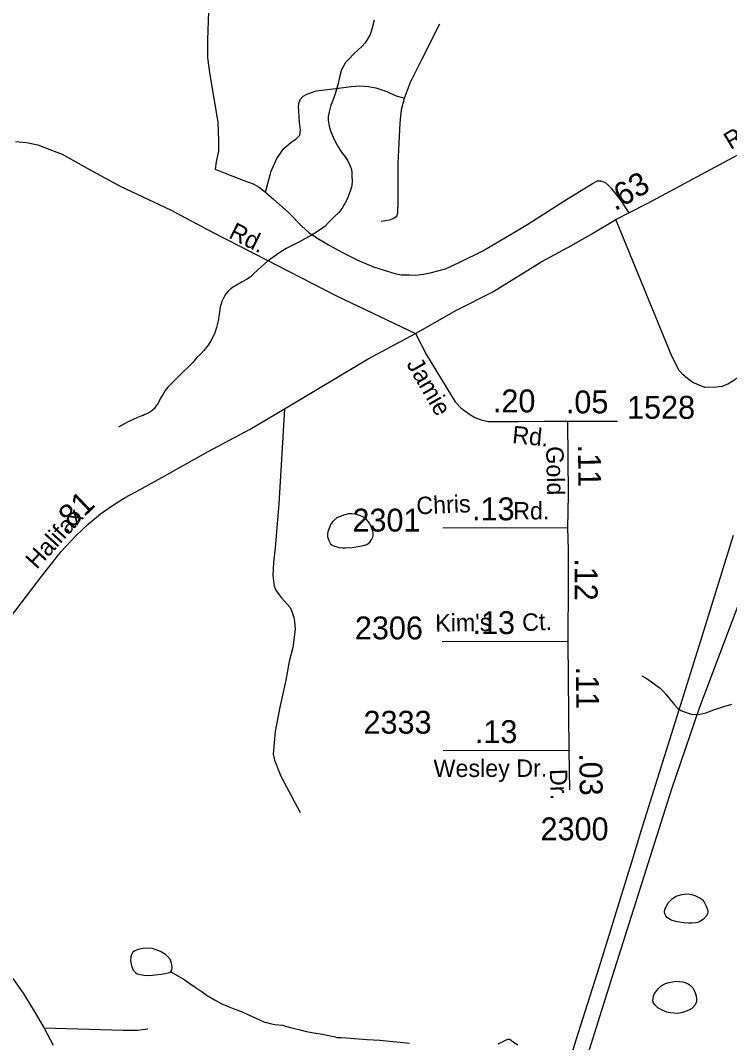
# Model space of a CAD drawing. Extents: x 2220236 to 2384410, y 720751 to 894131.
# Drawn here: x 2342231 to 2346104, y 837965 to 843547 of the extents above; entities that cross this region are included whole.
import ezdxf

# ---------------------------------------------------------------- set-up
doc = ezdxf.new("R2010")
doc.units = 0
for name, color, linetype in [('Exist Hydrographic Misc Water Feature', 7, 'Continuous'), ('Exist Hydrographic Pond Under 1500 Sq Ft', 7, 'Continuous'), ('Exist Road Non-System Type 51', 7, 'Continuous'), ('Exist Road Primary Interstate Divided Center Attributed', 7, 'Continuous'), ('Exist Road Secondary Mileage Hundredths English Label', 7, 'Continuous'), ('Exist Road Secondary Type 51 Attributed', 7, 'Continuous'), ('Exist Road Secondary Type 51 Label', 7, 'Continuous'), ('Exist Road Secondary Type 51 Number Label', 7, 'Continuous')]:
    doc.layers.add(name, color=color, linetype=linetype)

msp = doc.modelspace()

# ---------------------------------------------------------------- linework, layer by layer
at = {"layer": 'Exist Hydrographic Misc Water Feature'}
for points in [[(2344162.9, 843548.4), (2344149.6, 843498.6), (2344139.9, 843470.3), (2344128.3, 843448.5), (2344112.6, 843424.2), (2344097.5, 843406.2), (2344073.2, 843383.9), (2344053.2, 843366), (2344023.6, 843335.3), (2344006, 843317.2), (2343996.1, 843301.3), (2343984.3, 843278.5), (2343974.8, 843244.7), (2343965.4, 843202.3), (2343955.8, 843164.1), (2343947.9, 843140.2), (2343936.3, 843110.1), (2343926.6, 843084.1), (2343917.2, 843047.7), (2343911.4, 843022.1), (2343911.6, 843001.5), (2343916.2, 842969.8), (2343924.4, 842943.9), (2343938.6, 842910), (2343951.2, 842882.6), (2343965.4, 842857), (2343977.7, 842838.4), (2343989.9, 842820.9), (2344004.1, 842802.7), (2344018.4, 842781), (2344028.5, 842759.4), (2344036.9, 842739.1), (2344040.9, 842719.6), (2344041.3, 842695), (2344041.6, 842671.3), (2344039.8, 842643.4), (2344034.2, 842619.2), (2344026.5, 842599.2), (2344014.9, 842570.8), (2344003, 842546.7), (2343987.6, 842522.1), (2343967.7, 842496.7), (2343942.1, 842472), (2343916.2, 842446.3), (2343892.6, 842421.4), (2343864.9, 842401.5), (2343839, 842384.7), (2343821, 842375.1), (2343751.7, 842336.2)], [(2343751.7, 842336.2), (2343681.9, 842301.2), (2343642.2, 842276.6), (2343608.7, 842252.2), (2343578.8, 842229.7), (2343547.1, 842203.8), (2343523.3, 842181.4), (2343503.8, 842162.6), (2343488, 842146.5), (2343468.2, 842134.2), (2343442.2, 842120), (2343410.4, 842101.3), (2343382.5, 842085.4), (2343364.9, 842067.6), (2343353, 842053), (2343341, 842033.8), (2343331.4, 842011.1), (2343321.8, 841980.5), (2343316.2, 841942.6), (2343310.7, 841906.9), (2343301.1, 841870.4), (2343291.5, 841840.5), (2343281.9, 841816.4), (2343270, 841796.3), (2343256.4, 841774.4), (2343232.7, 841743.9), (2343215.1, 841725.7), (2343193, 841703.5), (2343171.4, 841679), (2343151.9, 841658.5), (2343119.9, 841628.3), (2343084.6, 841594), (2343053, 841563.2), (2343035.1, 841543.8), (2343021.4, 841525.1), (2343005.7, 841500.5), (2342995.8, 841484.7), (2342982.2, 841456.9), (2342966.4, 841434.3), (2342960.5, 841426.5), (2342948.8, 841414.5), (2342936.6, 841407.5), (2342924.8, 841399.8), (2342910.9, 841394.3), (2342900.9, 841389.6), (2342883.1, 841383.3), (2342849.3, 841368.8), (2342823.2, 841356.9), (2342795.5, 841342.6), (2342765.7, 841326)], [(2345624.2, 839968.2), (2345644.4, 839957.5), (2345670.7, 839940.5), (2345698.8, 839918.7), (2345725.2, 839899.4), (2345739.5, 839885.9), (2345755.4, 839867.8), (2345777.8, 839839.9), (2345804.1, 839808.1), (2345820.2, 839790.7), (2345838.5, 839778.4), (2345872.5, 839765), (2345894.8, 839757.7), (2345918.1, 839756.3), (2345940.7, 839757.9), (2345974.5, 839765.9), (2346018.5, 839782.4), (2346072.3, 839799.4), (2346116.1, 839812)], [(2343052.8, 838350.9), (2343124.1, 838308.5), (2343150.1, 838290.8), (2343184.6, 838266.7), (2343222.7, 838241.3), (2343251.1, 838221.8), (2343293.4, 838196.6), (2343330, 838176.8), (2343365.8, 838160.8), (2343401.8, 838147.5), (2343438.1, 838134.2), (2343476.3, 838116.1), (2343512.4, 838100.5), (2343540.8, 838086.9), (2343563.9, 838077), (2343574.8, 838073.5), (2343594.7, 838068.4), (2343620.9, 838063.9), (2343661.1, 838059), (2343677.7, 838054.8), (2343713.2, 838045.4), (2343759.3, 838034.1), (2343793.4, 838025.7), (2343833.4, 838018.5), (2343877.7, 838011.1), (2343915.8, 838003.8), (2343948.9, 837995.3), (2343958.9, 837993.1), (2343981.9, 837992.4), (2344011.8, 837990.3), (2344054, 837987.1), (2344123.8, 837981.8), (2344193.9, 837977.4), (2344246.6, 837972), (2344304.3, 837966.2), (2344356.3, 837961.1)], [(2344840.2, 837958.6), (2344864.1, 837968.7), (2344880.2, 837977.6), (2344894.1, 837983.1), (2344899.3, 837983.9), (2344903.9, 837983.5), (2344922.2, 837969.5), (2344946.5, 837952.4)]]:
    msp.add_lwpolyline(points, dxfattribs=at)
at = {"layer": 'Exist Hydrographic Pond Under 1500 Sq Ft'}
for points in [[(2343908.4, 840726.8), (2343910.8, 840718), (2343916, 840703.4), (2343924.8, 840689), (2343932.9, 840681.8), (2343941, 840677.2), (2343958, 840671.3), (2343969.3, 840667.9), (2343989, 840666), (2344005.1, 840666.1), (2344043.1, 840668.3), (2344085.2, 840674.9), (2344112.5, 840681.9), (2344122.8, 840685.6), (2344138.7, 840697.8), (2344150.5, 840713.7), (2344154.7, 840724.7), (2344156.5, 840736.2), (2344156.3, 840749.4), (2344154.1, 840762.4), (2344148.9, 840778.6), (2344139.6, 840797.9), (2344131.5, 840809.1), (2344119.2, 840823.3), (2344107.3, 840831.7), (2344093.2, 840839.3), (2344060.9, 840851.2), (2344040.8, 840853), (2344022.8, 840852.2), (2343994.9, 840844.5), (2343973.6, 840836.1), (2343959, 840829.9), (2343942.8, 840816.8), (2343936.2, 840809.9), (2343927.5, 840799.1), (2343917.9, 840777.4), (2343910.2, 840754.7), (2343908.1, 840743.2), (2343908.4, 840726.8)], [(2345749.6, 838668.6), (2345749.2, 838677.8), (2345750.7, 838691), (2345755, 838704.9), (2345770.7, 838729.5), (2345792.5, 838751.8), (2345812.3, 838764.1), (2345836.3, 838772.3), (2345858.1, 838775.8), (2345878.1, 838776.6), (2345896.3, 838773.1), (2345914.3, 838767.2), (2345942.4, 838753.6), (2345953.9, 838745.9), (2345962.8, 838735.8), (2345974.9, 838713.9), (2345983.3, 838692.3), (2345984.2, 838679.2), (2345983.7, 838667.7), (2345977.5, 838657.6), (2345961.8, 838639.5), (2345947.5, 838629.1), (2345935.9, 838623.1), (2345920.7, 838618.2), (2345900.1, 838616.7), (2345879.4, 838616.5), (2345854.1, 838618.1), (2345818.1, 838623.8), (2345789.8, 838631.8), (2345779.1, 838637), (2345765.6, 838645.6), (2345755.6, 838657.4), (2345749.6, 838668.6)], [(2343052.8, 838350.9), (2343056.7, 838359.9), (2343058.5, 838379), (2343056.1, 838398.6), (2343048, 838420.3), (2343023.6, 838446.5), (2342995.4, 838461.8), (2342951.1, 838478), (2342925.4, 838480.2), (2342899.2, 838479.2), (2342874.1, 838473.2), (2342855.4, 838466.5), (2342843.3, 838456.2), (2342837.8, 838446.1), (2342833.7, 838433.8), (2342832, 838412.4), (2342836.5, 838383.7), (2342846.6, 838360.5), (2342860.6, 838346.3), (2342868.7, 838340.7), (2342885.7, 838336.5), (2342904.8, 838333.3), (2342931.8, 838331.8), (2342952.8, 838332), (2342996.9, 838337.7), (2343030.7, 838344.1), (2343045.4, 838347.9), (2343052.8, 838350.9)], [(2345685, 838192.7), (2345685.9, 838204.8), (2345688.6, 838219.1), (2345694.6, 838232.4), (2345714.5, 838258.5), (2345728.7, 838272.2), (2345739.6, 838279.3), (2345753.7, 838286.4), (2345773.8, 838293.1), (2345794, 838297.2), (2345810, 838299.5), (2345829.1, 838298.7), (2345847.9, 838296.2), (2345865.5, 838290.3), (2345878.2, 838284.9), (2345890.7, 838275.6), (2345902.4, 838262.9), (2345914.4, 838241.4), (2345920.9, 838219.4), (2345923.6, 838201.4), (2345922.9, 838186.6), (2345915.4, 838170.9), (2345897.8, 838151.2), (2345881.7, 838142.3), (2345857.8, 838132.4), (2345840.3, 838127.5), (2345820.1, 838124.3), (2345801, 838125.2), (2345779.9, 838127.6), (2345760.8, 838130.8), (2345739.7, 838139.1), (2345711.5, 838154.4), (2345695.5, 838170.1), (2345687.8, 838180.3), (2345685, 838192.7)]]:
    msp.add_lwpolyline(points, dxfattribs=at)
at = {"layer": 'Exist Road Non-System Type 51'}
for points in [[(2343258.1, 843596.1), (2343252.8, 843439.9), (2343252.8, 843342.1), (2343265, 843249.6), (2343287.7, 843120.4), (2343308.6, 842991.2), (2343312.1, 842888.2), (2343312.6, 842835), (2343300, 842774.6), (2343295, 842734.4), (2343357.8, 842709.2), (2343423.2, 842684), (2343470.9, 842666.4), (2343501.1, 842653.9), (2343533.8, 842636.2), (2343569, 842608.6)], [(2344328.2, 843121.7), (2344360.9, 843209.8), (2344423.7, 843333), (2344521.8, 843529.3)], [(2343569, 842608.6), (2343599.2, 842724.3), (2343631.8, 842792.2), (2343667, 842845), (2343709.8, 842882.8), (2343734.9, 842897.9), (2343757.5, 842920.5), (2343760, 842948.2), (2343755, 842990.9), (2343750, 843079), (2343752.5, 843099.1), (2343760, 843116.7), (2343775.1, 843134.3), (2343795.2, 843144.4), (2343845.5, 843162), (2343953.6, 843174.6), (2344036.6, 843187.1), (2344084.3, 843189.7), (2344132.1, 843187.1), (2344172.3, 843179.6), (2344232.7, 843159.5), (2344277.9, 843136.8), (2344328.2, 843121.7)], [(2344201.2, 842450.1), (2344249, 842457.6), (2344266.6, 842465.2), (2344286.7, 842477.8), (2344291.7, 842495.4), (2344294.3, 842555.7), (2344294.3, 842767.1), (2344304.3, 842985.9), (2344311.9, 843061.4), (2344328.2, 843121.7)], [(2343569, 842608.6), (2343614.2, 842568.3), (2343692.2, 842500.4), (2343765.1, 842424.9), (2343807.8, 842387.2), (2343858.1, 842354.5), (2343913.4, 842321.8), (2343986.3, 842281.6), (2344076.8, 842236.3), (2344159.8, 842201.1), (2344217.6, 842183.4), (2344262.8, 842168.4), (2344282.9, 842163.3), (2344310.6, 842158.3), (2344353.3, 842158.3), (2344391, 842155.8), (2344431.3, 842160.8), (2344469, 842168.4), (2344551.9, 842191), (2344634.9, 842228.7), (2344755.6, 842289.1), (2344911.4, 842379.7), (2345001.9, 842435), (2345198, 842560.8), (2345355.1, 842656.4), (2345382.8, 842671.5), (2345400.4, 842671.5), (2345415.5, 842666.4), (2345430.6, 842658.9), (2345455.7, 842633.7), (2345508.5, 842565.8), (2345554, 842496.2)], [(2346245.9, 841690.6), (2346232, 841684.4), (2346212.3, 841660.2), (2346176.8, 841623.7), (2346131.3, 841583.2), (2346093.6, 841560.7), (2346061.7, 841548.4), (2346031.8, 841544), (2345967.8, 841543.1), (2345903.5, 841570.5), (2345873.2, 841592.1), (2345851, 841611.8), (2345828.8, 841635.5), (2345787.8, 841713.1), (2345483.3, 842460.5)], [(2343672.4, 841425.2), (2343642.2, 840907.6), (2343621, 840667.2), (2343612, 840587.2), (2343609, 840515.3), (2343615.6, 840457.3), (2343627.8, 840431.4), (2343656.4, 840393.8), (2343703, 840340.4), (2343713.3, 840318.6), (2343723.6, 840286.6), (2343727.9, 840264.8), (2343730.4, 840222.7), (2343717.5, 840122.7), (2343698.6, 840046.5), (2343679.8, 839944.3), (2343647.6, 839795.9), (2343621.2, 839663.6), (2343610.7, 839539.5), (2343619, 839507.6), (2343652, 839420.1), (2343758.3, 839221.4)], [(2342926.9, 838037.9), (2342869, 838031.1), (2342791, 838030.1), (2342360.9, 838042.9)]]:
    msp.add_lwpolyline(points, dxfattribs=at)
at = {"layer": 'Exist Road Primary Interstate Divided Center Attributed'}
for points in [[(2344205.1, 834289), (2344248.3, 834428.5), (2344361.2, 834793), (2344486.3, 835199.7), (2344779.5, 836134.4), (2345074.6, 837078.9), (2345279.8, 837741.8), (2345463.5, 838326.5), (2345787.9, 839351.2), (2345940.4, 839793.2), (2346159.3, 840375.9), (2346307.8, 840751.4), (2346458.3, 841113.1), (2346608.8, 841461.2), (2346743.6, 841750.6), (2346984, 842251.2), (2347103.3, 842483.9), (2347287, 842839.8), (2347408.1, 843058.8), (2347431.8, 843101.1), (2347519.9, 843258.5)], [(2346124.1, 840733.8), (2345963.8, 840217.5), (2345834.8, 839802.9), (2345621.8, 839124.4), (2345574.9, 838973.8), (2345391.2, 838377.4), (2345275.9, 838011.7), (2345066.8, 837348.8), (2344957.3, 836994.8), (2344742.3, 836302.6), (2344638.7, 835964.3), (2344457, 835391.3), (2344351.4, 835051.1), (2344157.1, 834425), (2344113.9, 834286)]]:
    msp.add_lwpolyline(points, dxfattribs=at)
at = {"layer": 'Exist Road Secondary Type 51 Attributed'}
for p, q in [((2345219, 841358.9), (2345491.2, 841358.9)), ((2345219, 840775.8), (2344536.9, 840774.1))]:
    msp.add_line(p, q, dxfattribs=at)
for points in [[(2344388.6, 841837.2), (2344611.9, 841964.7), (2344809.9, 842064.2), (2345077.7, 842230), (2345240.8, 842317.3), (2345350.7, 842381.9), (2345483.3, 842460.5), (2345554, 842496.2), (2345657, 842548.2), (2346171.7, 842825.8), (2346534.6, 843047.5), (2346677.6, 843108.6), (2346754.4, 843136.5), (2346813.7, 843159.2), (2346855.6, 843173.2), (2346982.9, 843202.8), (2347129.5, 843236), (2347285, 843260.6), (2347360.1, 843262.8), (2347367.4, 843262.9)], [(2342203.4, 842885.1), (2342264.5, 842879.9), (2342325.6, 842867.6), (2342400.6, 842838), (2342458.2, 842817), (2342608.2, 842733.2), (2342774.7, 842641.9), (2343049.5, 842513.1), (2343275.5, 842392.8), (2343504.1, 842275.8), (2343956, 842043.6), (2344388.6, 841837.2)], [(2341254.4, 839035.3), (2341439.4, 839313.7), (2341651.4, 839596.5), (2341837.2, 839837.5), (2342031.5, 840098.5), (2342333.4, 840493), (2342452, 840644.9), (2342530.5, 840730.4), (2342600.3, 840796.8), (2342668.3, 840852.6), (2342732.9, 840898), (2342802.7, 840941.7), (2342881.2, 840983.6), (2343019.9, 841060.4), (2343255.4, 841193.1), (2343485.7, 841315.3), (2343672.4, 841425.2), (2344130.4, 841699.3), (2344388.6, 841837.2)], [(2344388.6, 841837.2), (2344448.9, 841721.4), (2344604.9, 841463.7), (2344637.2, 841428.7), (2344678.2, 841400.8), (2344712.2, 841378.1), (2344746.2, 841365.9), (2344785.5, 841357.2), (2344816, 841357.2), (2344950.3, 841357.2), (2345091.7, 841358.9), (2345219, 841358.9)], [(2345219, 841358.9), (2345221.6, 840955.6), (2345219, 840775.8)], [(2345219, 840775.8), (2345222.5, 840655.4), (2345222.5, 840475.5), (2345220.8, 840154.3)], [(2345220.8, 840154.3), (2344534.6, 840152.4)], [(2345220.8, 840154.3), (2345226, 839559)], [(2345226, 839559), (2344539.8, 839557.1)], [(2345226, 839559), (2345229.3, 839344.9)], [(2341254.4, 839035.3), (2341446.9, 838897.8), (2341591.1, 838799.7), (2341762.3, 838680.9), (2341907.9, 838577.9), (2342033.6, 838476.6), (2342115.6, 838394.6), (2342188.8, 838314.3), (2342246.4, 838233.9), (2342305.8, 838136.3), (2342360.9, 838042.9), (2342408.7, 837951.1)]]:
    msp.add_lwpolyline(points, dxfattribs=at)

# ---------------------------------------------------------------- texts
at = {"layer": 'Exist Road Secondary Mileage Hundredths English Label'}
for s, rotation, p in [('.63', 29.9821, (2345477.3, 842504.2)), ('.20', 0, (2344811, 841406.5)), ('.05', 0, (2345209.7, 841401)), ('.11', 270.3719, (2345276.2, 841229.9)), ('.81', 43.8071, (2342477.6, 840736.3)), ('.13', 0.1467, (2344697.3, 840816.6)), ('.12', 270, (2345258.1, 840610)), ('.13', 0.1605, (2344699.7, 840195.2)), ('.11', 270.5038, (2345264.6, 840018)), ('.13', 0.1605, (2344712.5, 839599.8)), ('.03', 270.8903, (2345282.6, 839544.5))]:
    msp.add_text(s, height=125, rotation=rotation, dxfattribs=at).set_placement(p)
at = {"layer": 'Exist Road Secondary Type 51 Label'}
for s, rotation, p in [('Rd.', 30.7742, (2346109.4, 842838.6)), ('Rd.', 333.3793, (2343362.5, 842362.4)), ('Jamie', 300.1011, (2344336.2, 841670.7)), ('Rd.', 354.331, (2344913.7, 841239.1)), ('Gold', 271.3557, (2345101.5, 841220.5)), ('Chris', 2.3262, (2344394.7, 840849.2)), ('Rd.', 359.8958, (2344922, 840822)), ('Halifax', 47.6587, (2342319.5, 840545.1)), ("Kim's", 0.7552, (2344496.5, 840208.6)), ('Ct.', 2.7574, (2344972.9, 840211.4)), ('Wesley Dr.', 0.1605, (2344487.1, 839414.5)), ('Dr.', 272.2707, (2345121.3, 839457.1))]:
    msp.add_text(s, height=95, rotation=rotation, dxfattribs=at).set_placement(p)
at = {"layer": 'Exist Road Secondary Type 51 Number Label'}
for s, p in [('1528', (2345543.6, 841371.5)), ('2301', (2344043.9, 840755.5)), ('2306', (2344057.1, 840166.7)), ('2333', (2344104.3, 839651.5)), ('2300', (2345071.2, 839069.3))]:
    msp.add_text(s, height=125, dxfattribs=at).set_placement(p)

doc.saveas('drawing.dxf')
